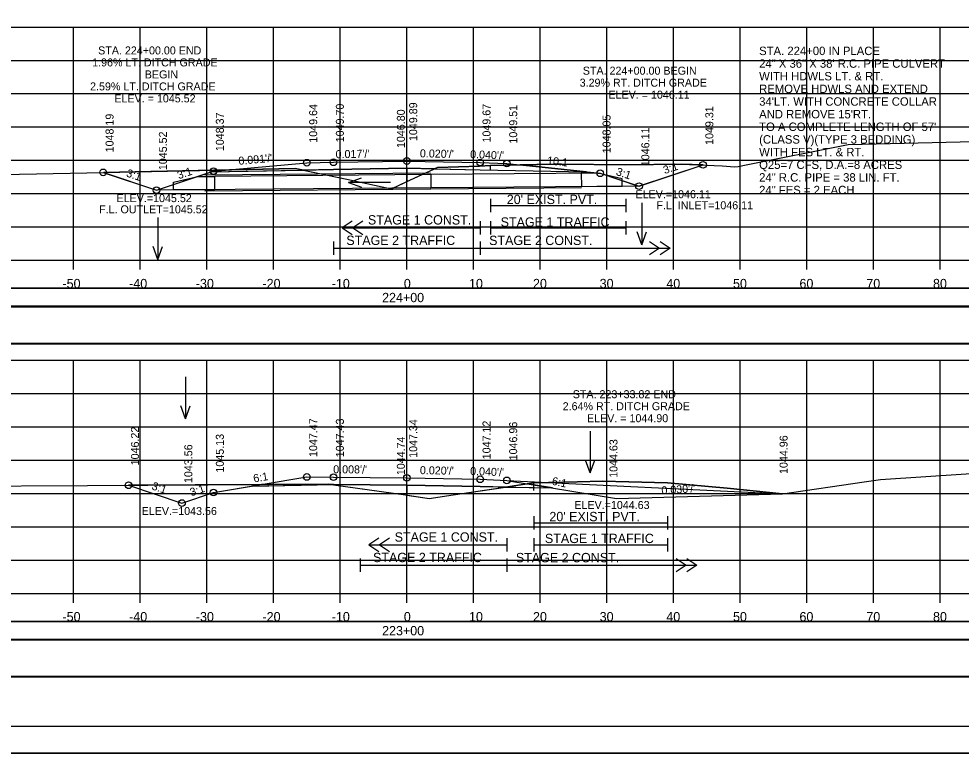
# Model space of a CAD drawing. Extents: x 1370565 to 1374448, y 301010 to 304637.
# Drawn here: x 1373310.6 to 1373451.9, y 303218.4 to 303328.6 of the extents above; entities that cross this region are included whole.
import ezdxf

# ---------------------------------------------------------------- set-up
doc = ezdxf.new("R2010")
doc.units = 0
for name, color, linetype in [('Default', 7, 'Continuous'), ('R_Alt Surface', 7, 'Continuous'), ('R_Axis', 7, 'Continuous'), ('R_Axis Annot', 7, 'Continuous'), ('R_Border', 7, 'Continuous'), ('R_Contours', 7, 'Continuous'), ('R_Drive', 7, 'Continuous'), ('R_Exist Surface', 7, 'Continuous'), ('R_Fin Surface', 7, 'Continuous'), ('R_Grid', 7, 'Continuous'), ('R_No Plot', 7, 'Continuous'), ('R_Water', 7, 'Continuous'), ('R_Water Annot', 7, 'Continuous'), ('R_Xsect Elev', 7, 'Continuous'), ('R_Xsect Slope', 7, 'Continuous')]:
    doc.layers.add(name, color=color, linetype=linetype)

# ---------------------------------------------------------------- blocks, each defined once
blk = doc.blocks.new('FES24RT_P')
at = {"layer": 'R_Water'}
blk.add_lwpolyline([(-2.5, 0), (-2.5, -2), (3.625, -2), (3.625, -0.875), (0, 0)], close=True, dxfattribs=at)

msp = doc.modelspace()

# ---------------------------------------------------------------- linework, layer by layer
at = {"layer": 'Default'}
for points in [[(1373219.61, 303285.38), (1373518.02, 303285.38), (1373518.02, 303288.08), (1373219.61, 303288.08)], [(1373219.61, 303279.8), (1373518.02, 303279.8), (1373518.02, 303285.32), (1373219.61, 303285.32)], [(1373219.61, 303235.38), (1373518.02, 303235.38), (1373518.02, 303238.08), (1373219.61, 303238.08)], [(1373219.61, 303229.8), (1373518.02, 303229.8), (1373518.02, 303235.32), (1373219.61, 303235.32)]]:
    msp.add_lwpolyline(points, close=True, dxfattribs=at)
at = {"layer": 'R_Alt Surface'}
for points in [[(1373339.48, 303305.59), (1373357.81, 303305.96), (1373368.81, 303306.15), (1373379.81, 303305.93), (1373395.69, 303305.61)], [(1373360.61, 303298.22), (1373359.11, 303297.22), (1373360.61, 303296.22)], [(1373359.11, 303297.22), (1373379.81, 303297.22)], [(1373362.21, 303298.22), (1373360.71, 303297.22), (1373362.21, 303296.22)], [(1373357.81, 303295.15), (1373357.81, 303293.15)], [(1373357.81, 303294.15), (1373379.81, 303294.15)], [(1373379.81, 303295.15), (1373379.81, 303293.15)], [(1373379.81, 303295.15), (1373379.81, 303293.15)], [(1373379.81, 303294.15), (1373408.3, 303294.15)], [(1373405.21, 303295.15), (1373406.71, 303294.15), (1373405.21, 303293.15)], [(1373406.8, 303295.15), (1373408.3, 303294.15), (1373406.8, 303293.15)], [(1373345.66, 303258.45), (1373357.81, 303258.69), (1373368.81, 303258.6), (1373379.81, 303258.38), (1373390.66, 303258.16)], [(1373364.62, 303250.62), (1373363.12, 303249.62), (1373364.62, 303248.62)], [(1373366.22, 303250.62), (1373364.72, 303249.62), (1373366.22, 303248.62)], [(1373363.12, 303249.62), (1373383.82, 303249.62)], [(1373361.82, 303247.55), (1373361.82, 303245.55)], [(1373383.82, 303247.55), (1373383.82, 303245.55)], [(1373383.82, 303247.55), (1373383.82, 303245.55)], [(1373409.22, 303247.55), (1373410.72, 303246.55), (1373409.22, 303245.55)], [(1373410.81, 303247.55), (1373412.31, 303246.55), (1373410.81, 303245.55)], [(1373361.82, 303246.55), (1373383.82, 303246.55)], [(1373383.82, 303246.55), (1373412.31, 303246.55)]]:
    msp.add_lwpolyline(points, dxfattribs=at)
at = {"layer": 'R_Axis'}
for p, q in [((1373218.81, 303292.34), (1373518.81, 303292.34)), ((1373318.81, 303290.94), (1373318.81, 303292.34)), ((1373328.81, 303290.94), (1373328.81, 303292.34)), ((1373338.81, 303290.94), (1373338.81, 303292.34)), ((1373348.81, 303290.94), (1373348.81, 303292.34)), ((1373358.81, 303290.94), (1373358.81, 303292.34)), ((1373368.81, 303290.94), (1373368.81, 303292.34)), ((1373378.81, 303290.94), (1373378.81, 303292.34)), ((1373388.81, 303290.94), (1373388.81, 303292.34)), ((1373398.81, 303290.94), (1373398.81, 303292.34)), ((1373408.81, 303290.94), (1373408.81, 303292.34)), ((1373418.81, 303290.94), (1373418.81, 303292.34)), ((1373428.81, 303290.94), (1373428.81, 303292.34)), ((1373438.81, 303290.94), (1373438.81, 303292.34)), ((1373448.81, 303290.94), (1373448.81, 303292.34)), ((1373218.81, 303242.34), (1373518.81, 303242.34)), ((1373318.81, 303240.94), (1373318.81, 303242.34)), ((1373328.81, 303240.94), (1373328.81, 303242.34)), ((1373338.81, 303240.94), (1373338.81, 303242.34)), ((1373348.81, 303240.94), (1373348.81, 303242.34)), ((1373358.81, 303240.94), (1373358.81, 303242.34)), ((1373368.81, 303240.94), (1373368.81, 303242.34)), ((1373378.81, 303240.94), (1373378.81, 303242.34)), ((1373388.81, 303240.94), (1373388.81, 303242.34)), ((1373398.81, 303240.94), (1373398.81, 303242.34)), ((1373408.81, 303240.94), (1373408.81, 303242.34)), ((1373418.81, 303240.94), (1373418.81, 303242.34)), ((1373428.81, 303240.94), (1373428.81, 303242.34)), ((1373438.81, 303240.94), (1373438.81, 303242.34)), ((1373448.81, 303240.94), (1373448.81, 303242.34))]:
    msp.add_line(p, q, dxfattribs=at)
for points in [[(1373381.35, 303301.54), (1373381.35, 303299.54)], [(1373401.64, 303301.54), (1373401.64, 303299.54)], [(1373381.35, 303300.54), (1373401.64, 303300.54)], [(1373379.81, 303298.22), (1373379.81, 303296.22)], [(1373381.35, 303298.22), (1373381.35, 303296.22)], [(1373381.35, 303297.22), (1373401.64, 303297.22)], [(1373401.64, 303298.22), (1373401.64, 303296.22)], [(1373387.84, 303253.93), (1373387.84, 303251.93)], [(1373407.92, 303253.93), (1373407.92, 303251.93)], [(1373387.84, 303252.93), (1373407.92, 303252.93)], [(1373383.82, 303250.62), (1373383.82, 303248.62)], [(1373387.84, 303250.62), (1373387.84, 303248.62)], [(1373407.92, 303250.62), (1373407.92, 303248.62)], [(1373387.84, 303249.62), (1373407.92, 303249.62)]]:
    msp.add_lwpolyline(points, dxfattribs=at)
at = {"layer": 'R_Border'}
msp.add_line((1373526.99, 303222.34), (1373210.81, 303222.34), dxfattribs=at)
at = {"layer": 'R_Contours'}
for p, q in [((1373342.2, 303305.92), (1373323.35, 303305.53)), ((1373339.48, 303305.59), (1373353.29, 303305.87)), ((1373339.48, 303305.59), (1373339.81, 303305.71)), ((1373339.81, 303305.71), (1373339.48, 303305.59)), ((1373339.48, 303305.59), (1373339.48, 303305.59)), ((1373339.81, 303305.71), (1373342.2, 303305.92)), ((1373342.2, 303305.92), (1373339.81, 303305.71)), ((1373353.29, 303305.87), (1373359.82, 303304.5)), ((1373368.81, 303304.14), (1373368.81, 303306.15)), ((1373368.81, 303306.15), (1373368.81, 303304.14)), ((1373372.95, 303306.07), (1373368.81, 303306.15)), ((1373381.35, 303305.9), (1373381.35, 303306.54)), ((1373395.69, 303305.61), (1373385.83, 303306.64)), ((1373347, 303258.67), (1373327.08, 303258.56)), ((1373345.66, 303258.45), (1373357.1, 303258.68)), ((1373347, 303258.67), (1373345.66, 303258.45)), ((1373357.1, 303258.73), (1373347, 303258.67)), ((1373357.41, 303258.68), (1373357.1, 303258.73)), ((1373357.1, 303258.68), (1373357.41, 303258.68)), ((1373357.81, 303258.69), (1373357.41, 303258.68)), ((1373357.41, 303258.68), (1373357.81, 303258.63)), ((1373368.81, 303258.6), (1373357.81, 303258.69)), ((1373386.88, 303258.79), (1373383.63, 303258.3)), ((1373390.66, 303258.16), (1373386.88, 303258.79)), ((1373386.88, 303258.79), (1373400.23, 303256.57)), ((1373387.84, 303257.79), (1373387.84, 303258.93)), ((1373357.81, 303258.63), (1373368.6, 303257.11)), ((1373379.81, 303258.38), (1373368.81, 303258.6)), ((1373368.81, 303258.6), (1373368.81, 303257.08)), ((1373368.81, 303257.08), (1373368.81, 303258.6)), ((1373383.63, 303258.3), (1373379.81, 303258.38)), ((1373383.63, 303258.3), (1373390.66, 303258.16)), ((1373400.23, 303256.57), (1373425.13, 303257.3)), ((1373368.6, 303257.11), (1373368.81, 303257.08))]:
    msp.add_line(p, q, dxfattribs=at)
for points in [[(1373413.23, 303306.65), (1373410.02, 303306.78), (1373401.64, 303306.64), (1373392.02, 303306.78), (1373390.81, 303306.76), (1373385.83, 303306.64)], [(1373323.35, 303305.53), (1373331.28, 303302.86), (1373339.48, 303305.59)], [(1373339.48, 303305.59), (1373339.48, 303305.59)], [(1373353.29, 303305.87), (1373352.07, 303306.13), (1373342.2, 303305.92)], [(1373368.81, 303306.15), (1373357.81, 303305.96), (1373353.29, 303305.87)], [(1373368.81, 303304.14), (1373369.36, 303304.39), (1373372.95, 303306.07)], [(1373385.83, 303306.64), (1373381.35, 303306.54), (1373379.72, 303306.45), (1373373.4, 303306.28), (1373372.95, 303306.07)], [(1373372.95, 303306.07), (1373379.81, 303305.93), (1373395.69, 303305.61)], [(1373385.83, 303306.64), (1373395.69, 303305.61), (1373397.48, 303305.42), (1373397.81, 303305.39)], [(1373397.81, 303305.39), (1373403.56, 303303.47), (1373413.23, 303306.65)], [(1373359.82, 303304.5), (1373365.1, 303303.38), (1373366.52, 303303.07), (1373368.81, 303304.14)], [(1373327.08, 303258.56), (1373335.08, 303255.9), (1373339.81, 303257.47), (1373347, 303258.67)], [(1373357.1, 303258.68), (1373357.1, 303258.73)], [(1373357.1, 303258.73), (1373357.1, 303258.68)], [(1373357.81, 303258.69), (1373357.81, 303258.63)], [(1373357.81, 303258.63), (1373357.81, 303258.69)], [(1373425.13, 303257.3), (1373416.86, 303258.13), (1373407.92, 303258.95), (1373402.11, 303259.07), (1373398.15, 303259.16), (1373394.39, 303259.08), (1373387.84, 303258.93), (1373386.88, 303258.79)], [(1373368.81, 303257.08), (1373372.14, 303256.59), (1373375.76, 303257.12), (1373383.63, 303258.3)]]:
    msp.add_lwpolyline(points, dxfattribs=at)
at = {"layer": 'R_Drive'}
for points in [[(1373219.61, 303285.43), (1373518.02, 303285.43), (1373518.02, 303288.14), (1373219.61, 303288.14)], [(1373219.61, 303279.91), (1373518.02, 303279.91), (1373518.02, 303285.43), (1373219.61, 303285.43)], [(1373219.61, 303235.43), (1373518.02, 303235.43), (1373518.02, 303238.14), (1373219.61, 303238.14)], [(1373219.61, 303229.91), (1373518.02, 303229.91), (1373518.02, 303235.43), (1373219.61, 303235.43)]]:
    msp.add_lwpolyline(points, close=True, dxfattribs=at)
at = {"layer": 'R_Exist Surface'}
for points in [[(1373300.56, 303305.06), (1373323.35, 303305.53), (1373352.07, 303306.13), (1373359.82, 303304.5), (1373365.1, 303303.38), (1373366.52, 303303.07), (1373369.36, 303304.39), (1373373.4, 303306.28), (1373379.72, 303306.45), (1373381.35, 303306.54), (1373390.81, 303306.76), (1373392.02, 303306.78), (1373392.12, 303306.78), (1373401.64, 303306.64), (1373410.02, 303306.78), (1373416.1, 303306.53), (1373418, 303306.34), (1373418.5, 303306.42), (1373418.76, 303306.48), (1373419.43, 303306.62), (1373435, 303309.72), (1373466.52, 303310.48)], [(1373301.02, 303258.44), (1373320.91, 303258.53), (1373357.1, 303258.73), (1373368.6, 303257.11), (1373372.14, 303256.59), (1373375.76, 303257.12), (1373387.84, 303258.93), (1373394.39, 303259.08), (1373398.15, 303259.16), (1373402.11, 303259.07), (1373407.92, 303258.95), (1373416.86, 303258.13), (1373425.13, 303257.3), (1373437.42, 303259.09), (1373439.83, 303259.42), (1373452.69, 303260.26), (1373492.44, 303262.76), (1373494.61, 303262.94), (1373509.05, 303263.14), (1373516.13, 303263.36), (1373518.78, 303263.41), (1373518.81, 303263.41)]]:
    msp.add_lwpolyline(points, dxfattribs=at)
at = {"layer": 'R_Fin Surface'}
for points in [[(1373323.27, 303305.53), (1373331.27, 303302.86), (1373339.81, 303305.71), (1373353.81, 303306.98), (1373357.81, 303307.04), (1373368.81, 303307.23), (1373379.81, 303307.01), (1373383.81, 303306.85), (1373397.81, 303305.39), (1373403.63, 303303.45), (1373413.23, 303306.65)], [(1373327.08, 303258.56), (1373335.08, 303255.9), (1373339.81, 303257.47), (1373353.81, 303259.81), (1373357.81, 303259.77), (1373368.81, 303259.68), (1373379.81, 303259.46), (1373383.81, 303259.3), (1373400.23, 303256.57), (1373425.13, 303257.3)], [(1373327.08, 303258.56), (1373335.08, 303255.9), (1373339.81, 303257.47), (1373353.81, 303259.81), (1373357.81, 303259.77), (1373368.81, 303259.68), (1373379.81, 303259.46), (1373383.81, 303259.3), (1373425.13, 303257.3)]]:
    msp.add_lwpolyline(points, dxfattribs=at)
at = {"layer": 'R_Grid'}
for p, q in [((1373218.81, 303327.34), (1373518.81, 303327.34)), ((1373318.81, 303292.34), (1373318.81, 303327.34)), ((1373328.81, 303292.34), (1373328.81, 303327.34)), ((1373338.81, 303292.34), (1373338.81, 303327.34)), ((1373348.81, 303292.34), (1373348.81, 303327.34)), ((1373358.81, 303292.34), (1373358.81, 303327.34)), ((1373368.81, 303292.34), (1373368.81, 303327.34)), ((1373378.81, 303292.34), (1373378.81, 303327.34)), ((1373388.81, 303292.34), (1373388.81, 303327.34)), ((1373398.81, 303292.34), (1373398.81, 303327.34)), ((1373408.81, 303292.34), (1373408.81, 303327.34)), ((1373418.81, 303292.34), (1373418.81, 303327.34)), ((1373428.81, 303292.34), (1373428.81, 303327.34)), ((1373438.81, 303292.34), (1373438.81, 303327.34)), ((1373448.81, 303292.34), (1373448.81, 303327.34)), ((1373218.81, 303322.34), (1373518.81, 303322.34)), ((1373218.81, 303317.34), (1373518.81, 303317.34)), ((1373218.81, 303312.34), (1373518.81, 303312.34)), ((1373218.81, 303307.34), (1373518.81, 303307.34)), ((1373218.81, 303302.34), (1373518.81, 303302.34)), ((1373218.81, 303297.34), (1373518.81, 303297.34)), ((1373218.81, 303292.34), (1373518.81, 303292.34)), ((1373218.81, 303277.34), (1373518.81, 303277.34)), ((1373318.81, 303242.34), (1373318.81, 303277.34)), ((1373328.81, 303242.34), (1373328.81, 303277.34)), ((1373338.81, 303242.34), (1373338.81, 303277.34)), ((1373348.81, 303242.34), (1373348.81, 303277.34)), ((1373358.81, 303242.34), (1373358.81, 303277.34)), ((1373368.81, 303242.34), (1373368.81, 303277.34)), ((1373378.81, 303242.34), (1373378.81, 303277.34)), ((1373388.81, 303242.34), (1373388.81, 303277.34)), ((1373398.81, 303242.34), (1373398.81, 303277.34)), ((1373408.81, 303242.34), (1373408.81, 303277.34)), ((1373418.81, 303242.34), (1373418.81, 303277.34)), ((1373428.81, 303242.34), (1373428.81, 303277.34)), ((1373438.81, 303242.34), (1373438.81, 303277.34)), ((1373448.81, 303242.34), (1373448.81, 303277.34)), ((1373218.81, 303272.34), (1373518.81, 303272.34)), ((1373218.81, 303267.34), (1373518.81, 303267.34)), ((1373218.81, 303262.34), (1373518.81, 303262.34)), ((1373218.81, 303257.34), (1373518.81, 303257.34)), ((1373218.81, 303252.34), (1373518.81, 303252.34)), ((1373218.81, 303247.34), (1373518.81, 303247.34)), ((1373218.81, 303242.34), (1373518.81, 303242.34))]:
    msp.add_line(p, q, dxfattribs=at)
at = {"layer": 'R_No Plot'}
for p, q in [((1373372.34, 303305.42), (1373338.49, 303305.13)), ((1373372.34, 303303), (1373338.49, 303302.71)), ((1373395, 303303.19), (1373372.39, 303303)), ((1373198.41, 303218.36), (1373531.75, 303218.36))]:
    msp.add_line(p, q, dxfattribs=at)
for points in [[(1373198.41, 303431.69), (1373531.75, 303431.69), (1373531.75, 303218.36), (1373198.41, 303218.36)], [(1373444.73, 303427.8), (1373464.35, 303427.8), (1373464.35, 303417.92), (1373480.47, 303417.92), (1373503.67, 303417.92), (1373503.67, 303393.59), (1373526.99, 303393.59), (1373526.99, 303222.34), (1373210.81, 303222.34), (1373210.81, 303427.8)]]:
    msp.add_lwpolyline(points, close=True, dxfattribs=at)
for centre in [(1373353.81, 303306.98), (1373357.81, 303307.04), (1373368.81, 303307.23), (1373379.81, 303307.01), (1373383.81, 303306.85), (1373413.23, 303306.65), (1373323.27, 303305.53), (1373339.81, 303305.71), (1373397.81, 303305.39), (1373403.63, 303303.45), (1373331.27, 303302.86), (1373353.81, 303259.81), (1373357.81, 303259.77), (1373368.81, 303259.68), (1373327.08, 303258.56), (1373379.81, 303259.46), (1373383.81, 303259.3), (1373339.81, 303257.47), (1373335.08, 303255.9)]:
    msp.add_circle(centre, 0.5, dxfattribs=at)
at = {"layer": 'R_Water'}
for p, q in [((1373397.48, 303305.42), (1373372.34, 303305.21)), ((1373372.39, 303305.21), (1373339.99, 303304.93)), ((1373372.39, 303305.21), (1373372.39, 303303.21)), ((1373372.39, 303303.21), (1373331.33, 303302.86)), ((1373403.56, 303303.47), (1373372.39, 303303.21))]:
    msp.add_line(p, q, dxfattribs=at)
msp.add_lwpolyline([(1373339.94, 303304.91), (1373339.94, 303302.91), (1373333.81, 303302.91), (1373333.81, 303304.04), (1373337.44, 303304.91)], close=True, dxfattribs=at)
at = {"layer": 'R_Water Annot'}
for p, q in [((1373360.07, 303304.03), (1373362, 303304.73)), ((1373366.36, 303304.03), (1373360.07, 303304.03)), ((1373360.07, 303304.03), (1373362, 303303.33)), ((1373404.07, 303300.94), (1373404.07, 303294.66)), ((1373331.46, 303298.75), (1373331.46, 303292.47)), ((1373404.07, 303294.66), (1373403.37, 303296.58)), ((1373404.07, 303294.66), (1373404.77, 303296.58)), ((1373331.46, 303292.47), (1373330.76, 303294.39)), ((1373331.46, 303292.47), (1373332.16, 303294.39)), ((1373335.63, 303274.85), (1373335.63, 303268.56)), ((1373335.63, 303268.56), (1373334.93, 303270.48)), ((1373335.63, 303268.56), (1373336.33, 303270.48)), ((1373396.33, 303266.7), (1373396.33, 303260.42)), ((1373396.33, 303260.42), (1373395.63, 303262.34)), ((1373396.33, 303260.42), (1373397.03, 303262.34))]:
    msp.add_line(p, q, dxfattribs=at)
at = {"layer": 'R_Xsect Elev'}
for p, q in [((1373368.81, 303304.14), (1373368.81, 303316.16)), ((1373368.81, 303257.08), (1373368.81, 303267.08))]:
    msp.add_line(p, q, dxfattribs=at)

# ---------------------------------------------------------------- block references
at = {"layer": 'Default', "rotation": 0.48593072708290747}
msp.add_blockref('FES24RT_P', (1373397.48, 303305.42), dxfattribs=at)

# ---------------------------------------------------------------- texts
at = {"layer": 'R_Axis Annot'}
for s, p in [("20' EXIST. PVT.", (1373383.8, 303300.77)), ('-50', (1373317.16, 303288.14)), ('-40', (1373327.16, 303288.14)), ('-30', (1373337.16, 303288.14)), ('-20', (1373347.16, 303288.14)), ('-10', (1373357.55, 303288.14)), ('0', (1373368.36, 303288.14)), ('10', (1373378.13, 303288.14)), ('20', (1373387.73, 303288.14)), ('30', (1373397.73, 303288.14)), ('40', (1373407.73, 303288.14)), ('50', (1373417.73, 303288.14)), ('60', (1373427.7, 303288.14)), ('70', (1373437.73, 303288.14)), ('80', (1373447.73, 303288.14)), ('224+00', (1373365.1, 303286.04)), ("20' EXIST. PVT.", (1373390.19, 303253.17)), ('-50', (1373317.16, 303238.14)), ('-40', (1373327.16, 303238.14)), ('-30', (1373337.16, 303238.14)), ('-20', (1373347.16, 303238.14)), ('-10', (1373357.55, 303238.14)), ('0', (1373368.36, 303238.14)), ('10', (1373378.13, 303238.14)), ('20', (1373387.73, 303238.14)), ('30', (1373397.73, 303238.14)), ('40', (1373407.73, 303238.14)), ('50', (1373417.73, 303238.14)), ('60', (1373427.7, 303238.14)), ('70', (1373437.73, 303238.14)), ('80', (1373447.73, 303238.14)), ('223+00', (1373365.1, 303236.04))]:
    msp.add_text(s, height=1.4, dxfattribs=at).set_placement(p)
at = {"layer": 'R_Water'}
for s, p in [('STAGE 1 CONST.', (1373362.97, 303297.7)), ('STAGE 1 TRAFFIC', (1373382.88, 303297.37)), ('STAGE 2 TRAFFIC', (1373359.73, 303294.63)), ('STAGE 2 CONST.', (1373381.15, 303294.62)), ('STAGE 1 CONST.', (1373366.98, 303250.1)), ('STAGE 1 TRAFFIC', (1373389.52, 303249.89)), ('STAGE 2 TRAFFIC', (1373363.74, 303247.03)), ('STAGE 2 CONST.', (1373385.16, 303247.01))]:
    msp.add_text(s, height=1.4, dxfattribs=at).set_placement(p)
at = {"layer": 'R_Water Annot'}
for s, height, p in [('STA. 224+00 IN PLACE', 1.2661, (1373421.65, 303323.13)), ('24" X 36" X 38\' R.C. PIPE CULVERT', 1.2661, (1373421.65, 303321.23)), ('WITH HDWLS LT. & RT.', 1.2661, (1373421.65, 303319.33)), ('REMOVE HDWLS AND EXTEND', 1.2661, (1373421.65, 303317.43)), ("34'LT. WITH CONCRETE COLLAR", 1.2661, (1373421.65, 303315.53)), ("AND REMOVE 15'RT.", 1.2661, (1373421.65, 303313.63)), ("TO A COMPLETE LENGTH OF 57' ", 1.2661, (1373421.65, 303311.74)), ('(CLASS V)(TYPE 3 BEDDING)', 1.2661, (1373421.65, 303309.84)), ('WITH FES LT. & RT.', 1.2661, (1373421.65, 303307.94)), ('Q25=7 CFS, D.A.=8 ACRES', 1.2661, (1373421.65, 303306.04)), ('24" R.C. PIPE = 38 LIN. FT.', 1.2661, (1373421.65, 303304.14)), ('24" FES = 2 EACH', 1.2661, (1373421.65, 303302.24)), ('F.L. INLET=1046.11', 1.2, (1373406.24, 303299.99)), ('F.L. OUTLET=1045.52', 1.2, (1373322.65, 303299.38))]:
    msp.add_text(s, height=height, dxfattribs=at).set_placement(p)
at = {"layer": 'R_Xsect Elev'}
for s, p in [('STA. 224+00.00 END', (1373322.51, 303323.23)), ('1.96% LT. DITCH GRADE', (1373321.61, 303321.43)), ('STA. 224+00.00 BEGIN ', (1373395.2, 303320.19)), ('BEGIN', (1373329.5, 303319.63)), ('3.29% RT. DITCH GRADE', (1373394.73, 303318.39)), ('2.59% LT. DITCH GRADE', (1373321.3, 303317.83)), ('ELEV. = 1045.52', (1373324.94, 303316.03)), ('ELEV. = 1046.11', (1373399.05, 303316.59)), ('ELEV.=1046.11', (1373403.11, 303301.65)), ('ELEV.=1045.52', (1373325.26, 303301.06)), ('STA. 223+33.82 END ', (1373393.69, 303271.63)), ('2.64% RT. DITCH GRADE', (1373392.18, 303269.83)), ('ELEV. = 1044.90', (1373395.83, 303268.03)), ('ELEV.=1044.63', (1373393.93, 303255)), ('ELEV.=1043.56', (1373329.03, 303254.1))]:
    msp.add_text(s, height=1.2, dxfattribs=at).set_placement(p)
for s, p in [('1049.64', (1373355.36, 303309.98)), ('1049.70', (1373359.36, 303310.04)), ('1049.89', (1373370.36, 303310.23)), ('1049.67', (1373381.36, 303310.01)), ('1049.51', (1373385.36, 303309.85)), ('1049.31', (1373414.78, 303309.65)), ('1048.19', (1373324.82, 303308.53)), ('1048.37', (1373341.36, 303308.71)), ('1046.80', (1373368.51, 303309.18)), ('1048.05', (1373399.36, 303308.39)), ('1045.52', (1373332.82, 303305.86)), ('1046.11', (1373405.18, 303306.45)), ('1046.22', (1373328.63, 303261.56)), ('1047.47', (1373355.36, 303262.81)), ('1047.43', (1373359.36, 303262.77)), ('1047.34', (1373370.36, 303262.68)), ('1047.12', (1373381.36, 303262.46)), ('1046.96', (1373385.36, 303262.3)), ('1045.13', (1373341.36, 303260.47)), ('1044.74', (1373368.51, 303260.08)), ('1044.96', (1373425.92, 303260.26)), ('1043.56', (1373336.63, 303258.9)), ('1044.63', (1373400.4, 303259.68))]:
    msp.add_text(s, height=1.2, rotation=90, dxfattribs=at).set_placement(p)
at = {"layer": 'R_Xsect Slope'}
for s, rotation, p in [("0.091'/'", 5.1825, (1373343.6, 303306.65)), ("0.017'/'", 0.975, (1373358.13, 303307.65)), ("0.020'/'", 358.8542, (1373370.76, 303307.79)), ("0.040'/'", 357.7094, (1373378.28, 303307.67)), ('10:1', 354.0342, (1373389.8, 303306.73)), ('3:1', 18.4349, (1373407.48, 303305.26)), ('3:1', 341.5668, (1373326.64, 303304.93)), ('3:1', 18.4349, (1373334.6, 303304.49)), ('3:1', 341.5651, (1373400.09, 303305.16)), ("0.008'/'", 359.5235, (1373357.76, 303260.37)), ('6:1', 9.4623, (1373345.88, 303258.99)), ("0.020'/'", 358.8542, (1373370.76, 303260.24)), ("0.040'/'", 357.7094, (1373378.28, 303260.12)), ('3:1', 341.5668, (1373330.45, 303257.97)), ('6:1', 348.1399, (1373390.48, 303258.67)), ("0.030'/'", 3.6743, (1373407.03, 303257.19)), ('3:1', 18.4349, (1373336.5, 303256.9))]:
    msp.add_text(s, height=1.2, rotation=rotation, dxfattribs=at).set_placement(p)

doc.saveas('drawing.dxf')
